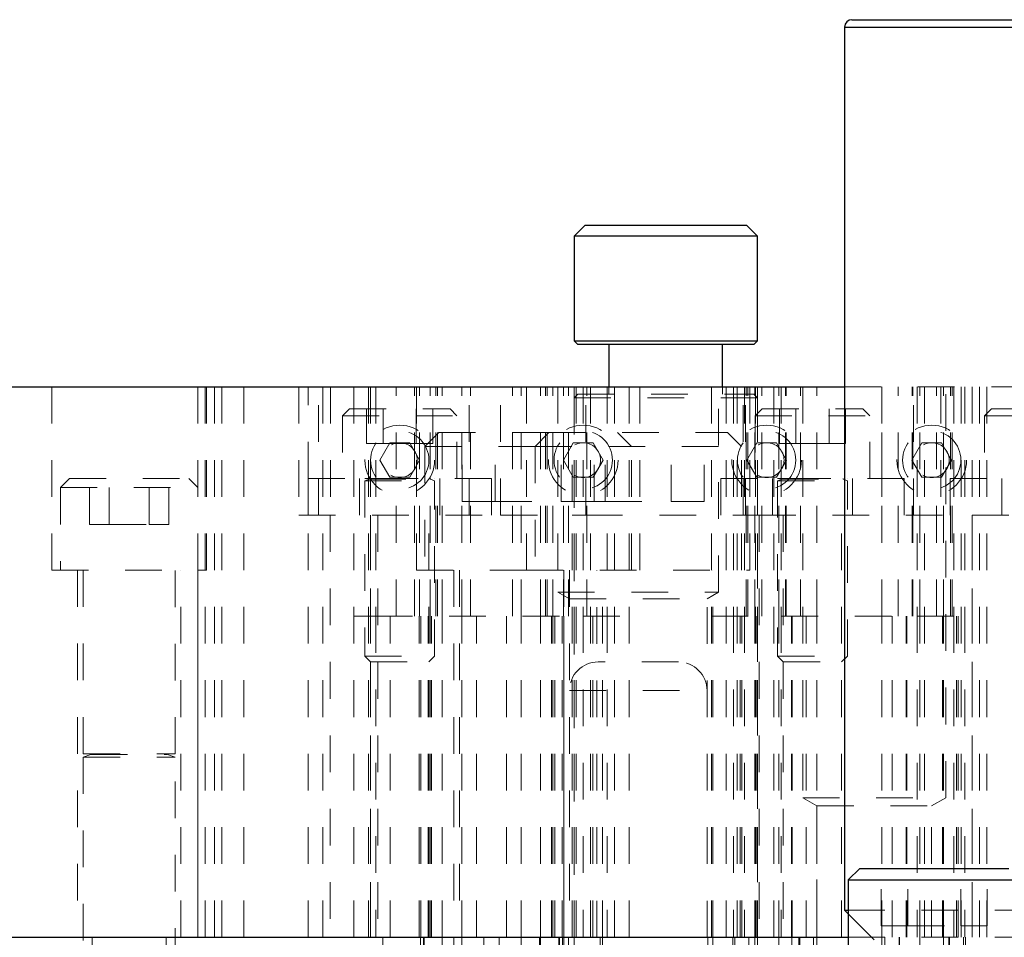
# Model space of a CAD drawing. Header units: inches. Extents: x 1802 to 2468, y -208 to -72.
# Tile 312 of 595: x 2078.03 to 2080.71, y -114.7 to -112.2. Entities that reach past the tile are written whole.
import ezdxf

# ---------------------------------------------------------------- set-up
doc = ezdxf.new("R2010")
doc.units = ezdxf.units.IN
doc.header["$LTSCALE"] = 0.5
doc.header["$MEASUREMENT"] = 0
doc.linetypes.add('HIDDEN', pattern=[0.225, 0.15, -0.075])
for name, color, linetype in [('DIE-M-S', 8, 'Continuous'), ('DIE-M-S2', 1, 'Continuous'), ('DIE-M-S3', 8, 'Continuous'), ('DSS-M-S', 53, 'Continuous'), ('SVD-M-S', 8, 'Continuous')]:
    doc.layers.add(name, color=color, linetype=linetype)

msp = doc.modelspace()

# ---------------------------------------------------------------- linework, layer by layer
at = {"layer": 'DIE-M-S', "linetype": 'Continuous', "lineweight": 25}
for p, q in [((2076.13726, -113.19667), (2080.27666, -113.19667)), ((2076.09942, -114.69667), (2080.28654, -114.69667))]:
    msp.add_line(p, q, dxfattribs=at)
at = {"layer": 'DIE-M-S', "linetype": 'HIDDEN', "lineweight": 18}
for p, q in [((2078.53416, -114.69667), (2078.53416, -113.19667)), ((2078.53416, -114.69667), (2078.53416, -113.19667)), ((2078.57916, -114.69667), (2078.57916, -113.19667)), ((2078.57916, -114.69667), (2078.57916, -113.19667)), ((2078.63916, -114.69667), (2078.63916, -113.19667)), ((2078.78916, -113.19667), (2078.78916, -113.54667)), ((2078.81416, -113.44667), (2078.81416, -113.19667)), ((2078.8426, -113.54667), (2078.8426, -113.19667)), ((2078.85416, -114.69667), (2078.85416, -113.19667)), ((2078.85416, -114.69667), (2078.85416, -113.19667)), ((2078.87541, -113.19667), (2078.87541, -113.54667)), ((2078.93916, -114.69667), (2078.93916, -113.19667)), ((2078.97916, -114.69667), (2078.97916, -113.19667)), ((2078.97916, -114.69667), (2078.97916, -113.19667)), ((2078.97916, -114.69667), (2078.97916, -113.19667)), ((2078.97916, -114.69667), (2078.97916, -113.19667)), ((2078.98416, -114.69667), (2078.98416, -113.19667)), ((2078.98416, -114.69667), (2078.98416, -113.19667)), ((2079.10966, -113.19667), (2079.10966, -113.69667)), ((2079.2529, -113.54667), (2079.2529, -113.19667)), ((2079.33916, -113.54667), (2079.33916, -113.19667)), ((2079.40966, -113.19667), (2079.40966, -113.69667)), ((2079.49541, -113.19667), (2079.49541, -113.75667)), ((2079.53916, -113.19667), (2079.53916, -114.69667)), ((2079.54473, -113.19667), (2079.54473, -114.69667)), ((2079.57169, -113.54667), (2079.57169, -113.19667)), ((2079.58416, -114.69667), (2079.58416, -113.19667)), ((2079.58416, -114.69667), (2079.58416, -113.19667)), ((2079.64916, -114.69667), (2079.64916, -113.19667)), ((2079.64916, -114.69667), (2079.64916, -113.19667)), ((2079.68916, -114.69667), (2079.68916, -113.19667)), ((2079.71866, -113.69667), (2079.71866, -113.19667)), ((2079.91416, -114.69667), (2079.91416, -113.19667)), ((2079.93291, -113.75667), (2079.93291, -113.19667)), ((2079.95416, -114.69667), (2079.95416, -113.19667)), ((2079.98416, -114.69667), (2079.98416, -113.19667)), ((2080.00041, -113.54667), (2080.00041, -113.19667)), ((2080.00663, -113.54667), (2080.00663, -113.19667)), ((2080.01866, -113.69667), (2080.01866, -113.19667)), ((2080.03358, -114.69667), (2080.03358, -113.19667)), ((2080.03916, -114.69667), (2080.03916, -113.19667)), ((2080.08416, -114.69667), (2080.08416, -113.19667)), ((2080.08416, -114.69667), (2080.08416, -113.19667)), ((2080.16262, -113.19667), (2080.16262, -114.31667)), ((2080.27666, -113.19667), (2083.15166, -113.19667)), ((2080.3779, -113.19667), (2080.3779, -113.54667)), ((2080.46416, -113.54667), (2080.46416, -113.19667)), ((2080.49416, -114.69667), (2080.49416, -113.19667)), ((2080.49416, -114.69667), (2080.49416, -113.19667)), ((2080.53916, -113.19667), (2080.53916, -113.54667)), ((2080.55262, -114.31667), (2080.55262, -113.19667)), ((2080.59416, -114.69667), (2080.59416, -113.19667)), ((2080.62416, -114.69667), (2080.62416, -113.19667)), ((2080.64416, -114.69667), (2080.64416, -113.19667)), ((2080.64416, -114.69667), (2080.64416, -113.19667)), ((2080.64416, -114.69667), (2080.64416, -113.19667)), ((2080.64416, -114.69667), (2080.64416, -113.19667)), ((2080.66416, -114.69667), (2080.66416, -113.19667)), ((2078.78916, -113.54667), (2079.33916, -113.54667)), ((2078.81416, -114.69667), (2078.81416, -113.54667)), ((2078.87416, -113.54667), (2078.87416, -114.69667)), ((2078.87416, -113.54667), (2078.87416, -114.69667)), ((2078.98466, -113.54667), (2078.98466, -114.69667)), ((2079.00416, -113.54667), (2079.00416, -114.69667)), ((2079.00416, -113.54667), (2079.00416, -114.69667)), ((2079.14366, -114.69667), (2079.14366, -113.54667)), ((2079.33916, -113.54667), (2079.53451, -113.54667)), ((2079.53451, -114.69667), (2079.53451, -113.54667)), ((2079.53451, -113.54667), (2079.57169, -113.54667)), ((2079.57169, -113.54667), (2080.00663, -113.54667)), ((2080.00663, -113.54667), (2080.0438, -113.54667)), ((2080.0438, -113.54667), (2080.0438, -114.69667)), ((2080.0438, -113.54667), (2080.62416, -113.54667)), ((2080.10966, -113.54667), (2080.10966, -114.69667)), ((2080.26866, -114.69667), (2080.26866, -113.54667)), ((2080.62416, -113.54667), (2080.62416, -114.69667)), ((2080.62416, -113.54667), (2080.78571, -113.54667)), ((2080.62416, -113.54667), (2080.62416, -114.69667)), ((2080.62416, -113.54667), (2080.62416, -114.69667)), ((2080.62416, -113.54667), (2080.62416, -114.69667)), ((2079.10966, -113.69667), (2079.40966, -113.69667)), ((2079.21116, -113.69667), (2079.21116, -114.69667)), ((2079.40966, -113.69667), (2080.01866, -113.69667)), ((2079.51116, -113.69667), (2079.51116, -114.69667)), ((2079.61716, -114.69667), (2079.61716, -113.69667)), ((2079.91716, -114.69667), (2079.91716, -113.69667)), ((2079.49541, -113.75667), (2079.93291, -113.75667)), ((2079.49541, -113.75667), (2079.52666, -113.77472)), ((2079.90166, -113.77472), (2079.93291, -113.75667)), ((2079.52666, -113.77472), (2079.90166, -113.77472)), ((2080.16262, -114.31667), (2080.55262, -114.31667)), ((2080.16262, -114.31667), (2080.20137, -114.33905)), ((2080.51387, -114.33905), (2080.55262, -114.31667)), ((2080.20137, -114.33905), (2080.51387, -114.33905)), ((2080.20137, -114.33905), (2080.20137, -114.69667)), ((2080.51387, -114.69667), (2080.51387, -114.33905)), ((2080.28654, -114.69667), (2082.78916, -114.69667))]:
    msp.add_line(p, q, dxfattribs=at)
for centre in [(2079.06416, -113.39667), (2079.56416, -113.39667), (2080.06416, -113.39667), (2080.51416, -113.39667)]:
    msp.add_circle(centre, 0.0795, dxfattribs=at)
at = {"layer": 'DIE-M-S2', "linetype": 'HIDDEN', "lineweight": 18}
for p, q in [((2078.99916, -113.19667), (2078.99916, -113.82167)), ((2078.99916, -113.19667), (2078.99916, -113.82167)), ((2078.99916, -113.19667), (2078.99916, -113.82167)), ((2078.99916, -113.19667), (2078.99916, -113.82167)), ((2079.05446, -113.82167), (2079.05446, -113.19667)), ((2079.10392, -113.82167), (2079.10392, -113.19667)), ((2079.10392, -113.82167), (2079.10392, -113.19667)), ((2079.10392, -113.82167), (2079.10392, -113.19667)), ((2079.10392, -113.82167), (2079.10392, -113.19667)), ((2079.11816, -113.82167), (2079.11816, -113.19667)), ((2079.11816, -113.82167), (2079.11816, -113.19667)), ((2079.11816, -113.82167), (2079.11816, -113.19667)), ((2079.11816, -113.82167), (2079.11816, -113.19667)), ((2079.14664, -113.82167), (2079.14664, -113.19667)), ((2079.14664, -113.82167), (2079.14664, -113.19667)), ((2079.14664, -113.82167), (2079.14664, -113.19667)), ((2079.14664, -113.82167), (2079.14664, -113.19667)), ((2079.16266, -113.82167), (2079.16266, -113.19667)), ((2079.16266, -113.82167), (2079.16266, -113.19667)), ((2079.16266, -113.82167), (2079.16266, -113.19667)), ((2079.16266, -113.82167), (2079.16266, -113.19667)), ((2079.16657, -113.82167), (2079.16657, -113.19667)), ((2079.16657, -113.82167), (2079.16657, -113.19667)), ((2079.16657, -113.82167), (2079.16657, -113.19667)), ((2079.16657, -113.82167), (2079.16657, -113.19667)), ((2079.18012, -113.82167), (2079.18012, -113.19667)), ((2079.18012, -113.82167), (2079.18012, -113.19667)), ((2079.18012, -113.82167), (2079.18012, -113.19667)), ((2079.18012, -113.82167), (2079.18012, -113.19667)), ((2079.23306, -113.82167), (2079.23306, -113.19667)), ((2079.23306, -113.82167), (2079.23306, -113.19667)), ((2079.23306, -113.82167), (2079.23306, -113.19667)), ((2079.23306, -113.82167), (2079.23306, -113.19667)), ((2079.25666, -113.82167), (2079.25666, -113.19667)), ((2079.37166, -113.82167), (2079.37166, -113.19667)), ((2079.39526, -113.82167), (2079.39526, -113.19667)), ((2079.39526, -113.82167), (2079.39526, -113.19667)), ((2079.39526, -113.82167), (2079.39526, -113.19667)), ((2079.39526, -113.82167), (2079.39526, -113.19667)), ((2079.4482, -113.82167), (2079.4482, -113.19667)), ((2079.4482, -113.82167), (2079.4482, -113.19667)), ((2079.4482, -113.82167), (2079.4482, -113.19667)), ((2079.4482, -113.82167), (2079.4482, -113.19667)), ((2079.46175, -113.82167), (2079.46175, -113.19667)), ((2079.46175, -113.82167), (2079.46175, -113.19667)), ((2079.46175, -113.82167), (2079.46175, -113.19667)), ((2079.46175, -113.82167), (2079.46175, -113.19667)), ((2079.46566, -113.82167), (2079.46566, -113.19667)), ((2079.46566, -113.82167), (2079.46566, -113.19667)), ((2079.46566, -113.82167), (2079.46566, -113.19667)), ((2079.46566, -113.82167), (2079.46566, -113.19667)), ((2079.48168, -113.82167), (2079.48168, -113.19667)), ((2079.48168, -113.82167), (2079.48168, -113.19667)), ((2079.48168, -113.82167), (2079.48168, -113.19667)), ((2079.48168, -113.82167), (2079.48168, -113.19667)), ((2079.51016, -113.82167), (2079.51016, -113.19667)), ((2079.51016, -113.82167), (2079.51016, -113.19667)), ((2079.51016, -113.82167), (2079.51016, -113.19667)), ((2079.51016, -113.82167), (2079.51016, -113.19667)), ((2079.5244, -113.82167), (2079.5244, -113.19667)), ((2079.5244, -113.82167), (2079.5244, -113.19667)), ((2079.5244, -113.82167), (2079.5244, -113.19667)), ((2079.5244, -113.82167), (2079.5244, -113.19667)), ((2079.56416, -113.19667), (2079.56416, -113.82167)), ((2079.56416, -113.19667), (2079.56416, -113.82167)), ((2079.57386, -113.82167), (2079.57386, -113.19667)), ((2079.62916, -113.19667), (2079.62916, -113.82167)), ((2079.62916, -113.19667), (2079.62916, -113.82167)), ((2079.97416, -113.19667), (2079.97416, -113.82167)), ((2080.00416, -113.19667), (2080.00416, -113.82167)), ((2080.00839, -113.82167), (2080.00839, -113.19667)), ((2080.01301, -113.82167), (2080.01301, -113.19667)), ((2080.01301, -113.82167), (2080.01301, -113.19667)), ((2080.03199, -113.82167), (2080.03199, -113.19667)), ((2080.03199, -113.82167), (2080.03199, -113.19667)), ((2080.05127, -113.82167), (2080.05127, -113.19667)), ((2080.05127, -113.82167), (2080.05127, -113.19667)), ((2080.09699, -113.82167), (2080.09699, -113.19667)), ((2080.09699, -113.82167), (2080.09699, -113.19667)), ((2080.10416, -113.19667), (2080.10416, -113.82167)), ((2080.10416, -113.19667), (2080.10416, -113.82167)), ((2080.11559, -113.82167), (2080.11559, -113.19667)), ((2080.11776, -113.82167), (2080.11776, -113.19667)), ((2080.11776, -113.82167), (2080.11776, -113.19667)), ((2080.15602, -113.82167), (2080.15602, -113.19667)), ((2080.15602, -113.82167), (2080.15602, -113.19667)), ((2080.20059, -113.82167), (2080.20059, -113.19667)), ((2080.20059, -113.82167), (2080.20059, -113.19667)), ((2080.20059, -113.82167), (2080.20059, -113.19667)), ((2080.20059, -113.82167), (2080.20059, -113.19667)), ((2080.37773, -113.82167), (2080.37773, -113.19667)), ((2080.37773, -113.82167), (2080.37773, -113.19667)), ((2080.37773, -113.82167), (2080.37773, -113.19667)), ((2080.37773, -113.82167), (2080.37773, -113.19667)), ((2080.4223, -113.82167), (2080.4223, -113.19667)), ((2080.4223, -113.82167), (2080.4223, -113.19667)), ((2080.46056, -113.82167), (2080.46056, -113.19667)), ((2080.46056, -113.82167), (2080.46056, -113.19667)), ((2080.46272, -113.82167), (2080.46272, -113.19667)), ((2080.47416, -113.19667), (2080.47416, -113.82167)), ((2080.47416, -113.19667), (2080.47416, -113.82167)), ((2080.48132, -113.82167), (2080.48132, -113.19667)), ((2080.48132, -113.82167), (2080.48132, -113.19667)), ((2080.52704, -113.82167), (2080.52704, -113.19667)), ((2080.52704, -113.82167), (2080.52704, -113.19667)), ((2080.54632, -113.82167), (2080.54632, -113.19667)), ((2080.54632, -113.82167), (2080.54632, -113.19667)), ((2080.5653, -113.82167), (2080.5653, -113.19667)), ((2080.5653, -113.82167), (2080.5653, -113.19667)), ((2080.56992, -113.82167), (2080.56992, -113.19667)), ((2080.57416, -113.19667), (2080.57416, -113.82167)), ((2080.60416, -113.19667), (2080.60416, -113.82167)), ((2078.93916, -113.82167), (2078.99916, -113.82167)), ((2078.99916, -113.82167), (2079.56416, -113.82167)), ((2079.56416, -113.82167), (2079.68916, -113.82167)), ((2079.91416, -113.82167), (2080.10416, -113.82167)), ((2080.10416, -113.82167), (2080.47416, -113.82167)), ((2080.47416, -113.82167), (2080.66416, -113.82167))]:
    msp.add_line(p, q, dxfattribs=at)
at = {"layer": 'DIE-M-S3', "linetype": 'Continuous', "lineweight": 25}
for p, q in [((2079.56916, -112.75667), (2079.53916, -112.78667)), ((2079.56916, -112.75667), (2080.00916, -112.75667)), ((2080.03916, -112.78667), (2080.00916, -112.75667)), ((2079.53916, -112.78667), (2079.53916, -113.07167)), ((2080.03916, -112.78667), (2079.53916, -112.78667)), ((2080.03916, -113.07167), (2080.03916, -112.78667)), ((2079.53916, -113.07167), (2079.54916, -113.08167)), ((2079.53916, -113.07167), (2080.03916, -113.07167)), ((2080.02916, -113.08167), (2079.54916, -113.08167)), ((2079.63416, -113.08167), (2079.63416, -113.19667)), ((2079.94416, -113.19667), (2079.94416, -113.08167)), ((2080.02916, -113.08167), (2080.03916, -113.07167)), ((2076.09942, -114.69667), (2080.28654, -114.69667))]:
    msp.add_line(p, q, dxfattribs=at)
at = {"layer": 'DIE-M-S3', "linetype": 'HIDDEN', "lineweight": 18}
for p, q in [((2078.11566, -113.19667), (2078.11566, -113.69667)), ((2078.51416, -113.19667), (2078.51416, -114.69667)), ((2078.51416, -113.19667), (2078.51416, -113.47167)), ((2078.53766, -113.69667), (2078.53766, -113.19667)), ((2078.55916, -113.19667), (2078.55916, -114.69667)), ((2078.55916, -113.19667), (2078.55916, -114.69667)), ((2079.63416, -113.19667), (2079.63416, -113.21667)), ((2079.94416, -113.21667), (2079.94416, -113.19667)), ((2079.54916, -113.21667), (2079.53916, -113.22667)), ((2080.03916, -113.22667), (2079.53916, -113.22667)), ((2079.53916, -113.22667), (2079.53916, -114.94667)), ((2079.54916, -113.21667), (2080.02916, -113.21667)), ((2080.03916, -113.22667), (2080.02916, -113.21667)), ((2080.03916, -114.94667), (2080.03916, -113.22667)), ((2078.11566, -113.69667), (2078.53766, -113.69667)), ((2078.18616, -113.69667), (2078.18616, -114.69667)), ((2078.46716, -114.69667), (2078.46716, -113.69667)), ((2078.51416, -113.69667), (2078.51416, -114.69667)), ((2078.93916, -113.82167), (2078.99916, -113.82167)), ((2078.99916, -113.82167), (2078.99916, -114.69667)), ((2078.99916, -113.82167), (2079.56416, -113.82167)), ((2078.99916, -113.82167), (2078.99916, -114.69667)), ((2078.99916, -113.82167), (2078.99916, -114.69667)), ((2078.99916, -113.82167), (2078.99916, -114.69667)), ((2079.03806, -114.69667), (2079.03806, -113.82167)), ((2079.11699, -114.69667), (2079.11699, -113.82167)), ((2079.11699, -114.69667), (2079.11699, -113.82167)), ((2079.11699, -114.69667), (2079.11699, -113.82167)), ((2079.11699, -114.69667), (2079.11699, -113.82167)), ((2079.12125, -114.69667), (2079.12125, -113.82167)), ((2079.12125, -114.69667), (2079.12125, -113.82167)), ((2079.12125, -114.69667), (2079.12125, -113.82167)), ((2079.12125, -114.69667), (2079.12125, -113.82167)), ((2079.14177, -114.69667), (2079.14177, -113.82167)), ((2079.14177, -114.69667), (2079.14177, -113.82167)), ((2079.14177, -114.69667), (2079.14177, -113.82167)), ((2079.14177, -114.69667), (2079.14177, -113.82167)), ((2079.14675, -114.69667), (2079.14675, -113.82167)), ((2079.14675, -114.69667), (2079.14675, -113.82167)), ((2079.14675, -114.69667), (2079.14675, -113.82167)), ((2079.14675, -114.69667), (2079.14675, -113.82167)), ((2079.15023, -114.69667), (2079.15023, -113.82167)), ((2079.15023, -114.69667), (2079.15023, -113.82167)), ((2079.15023, -114.69667), (2079.15023, -113.82167)), ((2079.15023, -114.69667), (2079.15023, -113.82167)), ((2079.18012, -114.69667), (2079.18012, -113.82167)), ((2079.18012, -114.69667), (2079.18012, -113.82167)), ((2079.18012, -114.69667), (2079.18012, -113.82167)), ((2079.18012, -114.69667), (2079.18012, -113.82167)), ((2079.23306, -114.69667), (2079.23306, -113.82167)), ((2079.23306, -114.69667), (2079.23306, -113.82167)), ((2079.23306, -114.69667), (2079.23306, -113.82167)), ((2079.23306, -114.69667), (2079.23306, -113.82167)), ((2079.27306, -114.69667), (2079.27306, -113.82167)), ((2079.35526, -114.69667), (2079.35526, -113.82167)), ((2079.39526, -114.69667), (2079.39526, -113.82167)), ((2079.39526, -114.69667), (2079.39526, -113.82167)), ((2079.39526, -114.69667), (2079.39526, -113.82167)), ((2079.39526, -114.69667), (2079.39526, -113.82167)), ((2079.4482, -114.69667), (2079.4482, -113.82167)), ((2079.4482, -114.69667), (2079.4482, -113.82167)), ((2079.4482, -114.69667), (2079.4482, -113.82167)), ((2079.4482, -114.69667), (2079.4482, -113.82167)), ((2079.47809, -114.69667), (2079.47809, -113.82167)), ((2079.47809, -114.69667), (2079.47809, -113.82167)), ((2079.47809, -114.69667), (2079.47809, -113.82167)), ((2079.47809, -114.69667), (2079.47809, -113.82167)), ((2079.48157, -114.69667), (2079.48157, -113.82167)), ((2079.48157, -114.69667), (2079.48157, -113.82167)), ((2079.48157, -114.69667), (2079.48157, -113.82167)), ((2079.48157, -114.69667), (2079.48157, -113.82167)), ((2079.48655, -114.69667), (2079.48655, -113.82167)), ((2079.48655, -114.69667), (2079.48655, -113.82167)), ((2079.48655, -114.69667), (2079.48655, -113.82167)), ((2079.48655, -114.69667), (2079.48655, -113.82167)), ((2079.50707, -114.69667), (2079.50707, -113.82167)), ((2079.50707, -114.69667), (2079.50707, -113.82167)), ((2079.50707, -114.69667), (2079.50707, -113.82167)), ((2079.50707, -114.69667), (2079.50707, -113.82167)), ((2079.51133, -114.69667), (2079.51133, -113.82167)), ((2079.51133, -114.69667), (2079.51133, -113.82167)), ((2079.51133, -114.69667), (2079.51133, -113.82167)), ((2079.51133, -114.69667), (2079.51133, -113.82167)), ((2079.56416, -113.82167), (2079.56416, -114.69667)), ((2079.56416, -113.82167), (2079.68916, -113.82167)), ((2079.56416, -113.82167), (2079.56416, -114.69667)), ((2079.59026, -114.69667), (2079.59026, -113.82167)), ((2079.62916, -113.82167), (2079.62916, -114.69667)), ((2079.62916, -113.82167), (2079.62916, -114.69667)), ((2079.91416, -113.82167), (2080.10416, -113.82167)), ((2079.97416, -113.82167), (2079.97416, -114.69667)), ((2079.99199, -114.69667), (2079.99199, -113.82167)), ((2079.99699, -114.69667), (2079.99699, -113.82167)), ((2079.99699, -114.69667), (2079.99699, -113.82167)), ((2080.00416, -113.82167), (2080.00416, -114.69667)), ((2080.03199, -114.69667), (2080.03199, -113.82167)), ((2080.03199, -114.69667), (2080.03199, -113.82167)), ((2080.03525, -114.69667), (2080.03525, -113.82167)), ((2080.03525, -114.69667), (2080.03525, -113.82167)), ((2080.09699, -114.69667), (2080.09699, -113.82167)), ((2080.09699, -114.69667), (2080.09699, -113.82167)), ((2080.10416, -113.82167), (2080.10416, -114.69667)), ((2080.10416, -113.82167), (2080.47416, -113.82167)), ((2080.10416, -113.82167), (2080.10416, -114.69667)), ((2080.13199, -114.69667), (2080.13199, -113.82167)), ((2080.13379, -114.69667), (2080.13379, -113.82167)), ((2080.13379, -114.69667), (2080.13379, -113.82167)), ((2080.17205, -114.69667), (2080.17205, -113.82167)), ((2080.17205, -114.69667), (2080.17205, -113.82167)), ((2080.20059, -114.69667), (2080.20059, -113.82167)), ((2080.20059, -114.69667), (2080.20059, -113.82167)), ((2080.20059, -114.69667), (2080.20059, -113.82167)), ((2080.20059, -114.69667), (2080.20059, -113.82167)), ((2080.37773, -114.69667), (2080.37773, -113.82167)), ((2080.37773, -114.69667), (2080.37773, -113.82167)), ((2080.37773, -114.69667), (2080.37773, -113.82167)), ((2080.37773, -114.69667), (2080.37773, -113.82167)), ((2080.40627, -114.69667), (2080.40627, -113.82167)), ((2080.40627, -114.69667), (2080.40627, -113.82167)), ((2080.44453, -114.69667), (2080.44453, -113.82167)), ((2080.44453, -114.69667), (2080.44453, -113.82167)), ((2080.44632, -114.69667), (2080.44632, -113.82167)), ((2080.47416, -113.82167), (2080.47416, -114.69667)), ((2080.47416, -113.82167), (2080.66416, -113.82167)), ((2080.47416, -113.82167), (2080.47416, -114.69667)), ((2080.48132, -114.69667), (2080.48132, -113.82167)), ((2080.48132, -114.69667), (2080.48132, -113.82167)), ((2080.54307, -114.69667), (2080.54307, -113.82167)), ((2080.54307, -114.69667), (2080.54307, -113.82167)), ((2080.54632, -114.69667), (2080.54632, -113.82167)), ((2080.54632, -114.69667), (2080.54632, -113.82167)), ((2080.57416, -113.82167), (2080.57416, -114.69667)), ((2080.58133, -114.69667), (2080.58133, -113.82167)), ((2080.58133, -114.69667), (2080.58133, -113.82167)), ((2080.58632, -114.69667), (2080.58632, -113.82167)), ((2080.60416, -113.82167), (2080.60416, -114.69667)), ((2078.22616, -114.69667), (2078.22616, -115.19667)), ((2078.42716, -115.19667), (2078.42716, -114.69667)), ((2079.01806, -115.19667), (2079.01806, -114.69667)), ((2079.12084, -115.19667), (2079.12084, -114.69667)), ((2079.12084, -115.19667), (2079.12084, -114.69667)), ((2079.12084, -115.19667), (2079.12084, -114.69667)), ((2079.12084, -115.19667), (2079.12084, -114.69667)), ((2079.12903, -115.19667), (2079.12903, -114.69667)), ((2079.12903, -115.19667), (2079.12903, -114.69667)), ((2079.12903, -115.19667), (2079.12903, -114.69667)), ((2079.12903, -115.19667), (2079.12903, -114.69667)), ((2079.13031, -115.19667), (2079.13031, -114.69667)), ((2079.13031, -115.19667), (2079.13031, -114.69667)), ((2079.13031, -115.19667), (2079.13031, -114.69667)), ((2079.13031, -115.19667), (2079.13031, -114.69667)), ((2079.18012, -115.19667), (2079.18012, -114.69667)), ((2079.18012, -115.19667), (2079.18012, -114.69667)), ((2079.18012, -115.19667), (2079.18012, -114.69667)), ((2079.18012, -115.19667), (2079.18012, -114.69667)), ((2079.21116, -114.69667), (2079.21116, -115.19667)), ((2079.23306, -115.19667), (2079.23306, -114.69667)), ((2079.23306, -115.19667), (2079.23306, -114.69667)), ((2079.23306, -115.19667), (2079.23306, -114.69667)), ((2079.23306, -115.19667), (2079.23306, -114.69667)), ((2079.29306, -115.19667), (2079.29306, -114.69667)), ((2079.33526, -115.19667), (2079.33526, -114.69667)), ((2079.39526, -115.19667), (2079.39526, -114.69667)), ((2079.39526, -115.19667), (2079.39526, -114.69667)), ((2079.39526, -115.19667), (2079.39526, -114.69667)), ((2079.39526, -115.19667), (2079.39526, -114.69667)), ((2079.44541, -114.69667), (2079.44541, -115.19667)), ((2079.4482, -115.19667), (2079.4482, -114.69667)), ((2079.4482, -115.19667), (2079.4482, -114.69667)), ((2079.4482, -115.19667), (2079.4482, -114.69667)), ((2079.4482, -115.19667), (2079.4482, -114.69667)), ((2079.49801, -115.19667), (2079.49801, -114.69667)), ((2079.49801, -115.19667), (2079.49801, -114.69667)), ((2079.49801, -115.19667), (2079.49801, -114.69667)), ((2079.49801, -115.19667), (2079.49801, -114.69667)), ((2079.49929, -115.19667), (2079.49929, -114.69667)), ((2079.49929, -115.19667), (2079.49929, -114.69667)), ((2079.49929, -115.19667), (2079.49929, -114.69667)), ((2079.49929, -115.19667), (2079.49929, -114.69667)), ((2079.50748, -115.19667), (2079.50748, -114.69667)), ((2079.50748, -115.19667), (2079.50748, -114.69667)), ((2079.50748, -115.19667), (2079.50748, -114.69667)), ((2079.50748, -115.19667), (2079.50748, -114.69667)), ((2079.51116, -114.69667), (2079.51116, -115.19667)), ((2079.52416, -114.69667), (2079.52416, -115.19667)), ((2079.61026, -115.19667), (2079.61026, -114.69667)), ((2079.61716, -115.19667), (2079.61716, -114.69667)), ((2079.90416, -115.19667), (2079.90416, -114.69667)), ((2079.91716, -115.19667), (2079.91716, -114.69667)), ((2079.97199, -115.19667), (2079.97199, -114.69667)), ((2079.97745, -115.19667), (2079.97745, -114.69667)), ((2079.97745, -115.19667), (2079.97745, -114.69667)), ((2080.01571, -115.19667), (2080.01571, -114.69667)), ((2080.01571, -115.19667), (2080.01571, -114.69667)), ((2080.03199, -115.19667), (2080.03199, -114.69667)), ((2080.03199, -115.19667), (2080.03199, -114.69667)), ((2080.09699, -115.19667), (2080.09699, -114.69667)), ((2080.09699, -115.19667), (2080.09699, -114.69667)), ((2080.13291, -115.19667), (2080.13291, -114.69667)), ((2080.15199, -115.19667), (2080.15199, -114.69667)), ((2080.15333, -115.19667), (2080.15333, -114.69667)), ((2080.15333, -115.19667), (2080.15333, -114.69667)), ((2080.15449, -114.69667), (2080.15449, -115.19667)), ((2080.19159, -115.19667), (2080.19159, -114.69667)), ((2080.19159, -115.19667), (2080.19159, -114.69667)), ((2080.20059, -115.19667), (2080.20059, -114.69667)), ((2080.20059, -115.19667), (2080.20059, -114.69667)), ((2080.20059, -115.19667), (2080.20059, -114.69667)), ((2080.20059, -115.19667), (2080.20059, -114.69667)), ((2080.28654, -114.69667), (2082.78916, -114.69667)), ((2080.37773, -115.19667), (2080.37773, -114.69667)), ((2080.37773, -115.19667), (2080.37773, -114.69667)), ((2080.37773, -115.19667), (2080.37773, -114.69667)), ((2080.37773, -115.19667), (2080.37773, -114.69667)), ((2080.38673, -115.19667), (2080.38673, -114.69667)), ((2080.38673, -115.19667), (2080.38673, -114.69667)), ((2080.42499, -115.19667), (2080.42499, -114.69667)), ((2080.42499, -115.19667), (2080.42499, -114.69667)), ((2080.42632, -115.19667), (2080.42632, -114.69667)), ((2080.48132, -115.19667), (2080.48132, -114.69667)), ((2080.48132, -115.19667), (2080.48132, -114.69667)), ((2080.54632, -115.19667), (2080.54632, -114.69667)), ((2080.54632, -115.19667), (2080.54632, -114.69667)), ((2080.56074, -115.19667), (2080.56074, -114.69667)), ((2080.56261, -115.19667), (2080.56261, -114.69667)), ((2080.56261, -115.19667), (2080.56261, -114.69667)), ((2080.60087, -115.19667), (2080.60087, -114.69667)), ((2080.60087, -115.19667), (2080.60087, -114.69667)), ((2080.60632, -115.19667), (2080.60632, -114.69667))]:
    msp.add_line(p, q, dxfattribs=at)
at = {"layer": 'DSS-M-S', "linetype": 'Continuous', "lineweight": 25}
for p, q in [((2080.29666, -112.19667), (2083.13166, -112.19667)), ((2080.27666, -112.21667), (2080.27666, -114.62317)), ((2080.27666, -112.21667), (2083.15166, -112.21667)), ((2080.31779, -114.50917), (2080.28654, -114.54042)), ((2080.31779, -114.50917), (2080.72404, -114.50917)), ((2080.28654, -114.54042), (2080.28654, -114.82167)), ((2080.28654, -114.54042), (2080.75529, -114.54042)), ((2080.27666, -114.62317), (2080.28654, -114.63306)), ((2080.27666, -114.62317), (2080.28654, -114.62317))]:
    msp.add_line(p, q, dxfattribs=at)
at = {"layer": 'DSS-M-S', "linetype": 'HIDDEN', "lineweight": 18}
for p, q in [((2083.15166, -112.21667), (2080.27666, -112.21667)), ((2080.37658, -114.66542), (2080.37658, -114.50917)), ((2080.44875, -114.66542), (2080.44875, -114.50917)), ((2080.59309, -114.66542), (2080.59309, -114.50917)), ((2080.66525, -114.66542), (2080.66525, -114.50917)), ((2080.28654, -114.62317), (2080.75529, -114.62317)), ((2080.28654, -114.63306), (2080.46416, -114.81067)), ((2080.37658, -114.66542), (2080.44875, -114.66542)), ((2080.44875, -114.66542), (2080.59309, -114.66542)), ((2080.59309, -114.66542), (2080.66525, -114.66542))]:
    msp.add_line(p, q, dxfattribs=at)
at = {"layer": 'DSS-M-S', "linetype": 'Continuous', "lineweight": 25}
msp.add_arc((2080.29666, -112.21667), 0.02, 90, 180, dxfattribs=at)
at = {"layer": 'SVD-M-S', "linetype": 'HIDDEN', "lineweight": 18}
for p, q in [((2078.92716, -113.25667), (2078.90816, -113.27567)), ((2078.90816, -113.27567), (2079.22016, -113.27567)), ((2078.90816, -113.27567), (2078.90816, -113.44667)), ((2078.92716, -113.25667), (2079.20116, -113.25667)), ((2078.97395, -113.35167), (2078.97395, -113.25667)), ((2079.01905, -113.35167), (2079.01905, -113.25667)), ((2079.10926, -113.35167), (2079.10926, -113.25667)), ((2079.15437, -113.35167), (2079.15437, -113.25667)), ((2079.22016, -113.27567), (2079.20116, -113.25667)), ((2079.22016, -113.44667), (2079.22016, -113.27567)), ((2080.05216, -113.25667), (2080.03316, -113.27567)), ((2080.03316, -113.27567), (2080.34516, -113.27567)), ((2080.03316, -113.27567), (2080.03316, -113.44667)), ((2080.05216, -113.25667), (2080.32616, -113.25667)), ((2080.09895, -113.35167), (2080.09895, -113.25667)), ((2080.14405, -113.35167), (2080.14405, -113.25667)), ((2080.23426, -113.35167), (2080.23426, -113.25667)), ((2080.27937, -113.35167), (2080.27937, -113.25667)), ((2080.34516, -113.27567), (2080.32616, -113.25667)), ((2080.34516, -113.44667), (2080.34516, -113.27567)), ((2080.67716, -113.25667), (2080.65816, -113.27567)), ((2080.65816, -113.27567), (2080.97016, -113.27567)), ((2080.65816, -113.27567), (2080.65816, -113.44667)), ((2080.67716, -113.25667), (2080.95116, -113.25667)), ((2079.17041, -113.32167), (2079.13291, -113.35917)), ((2079.17041, -113.32167), (2079.47041, -113.32167)), ((2079.23403, -113.50917), (2079.23403, -113.32167)), ((2079.32409, -113.50917), (2079.32409, -113.32167)), ((2079.47041, -113.32167), (2079.43291, -113.35917)), ((2079.47041, -113.32167), (2079.95791, -113.32167)), ((2079.50423, -113.50917), (2079.50423, -113.32167)), ((2079.53403, -113.50917), (2079.53403, -113.32167)), ((2079.59429, -113.50917), (2079.59429, -113.32167)), ((2079.62409, -113.50917), (2079.62409, -113.32167)), ((2079.69541, -113.35917), (2079.65791, -113.32167)), ((2079.80423, -113.50917), (2079.80423, -113.32167)), ((2079.89429, -113.50917), (2079.89429, -113.32167)), ((2079.99541, -113.35917), (2079.95791, -113.32167)), ((2078.97395, -113.35167), (2079.01905, -113.35167)), ((2079.01006, -113.39667), (2079.03711, -113.34982)), ((2079.01905, -113.35167), (2079.10926, -113.35167)), ((2079.03711, -113.34982), (2079.09121, -113.34982)), ((2079.09121, -113.34982), (2079.11826, -113.39667)), ((2079.10926, -113.35167), (2079.15437, -113.35167)), ((2079.13291, -113.35917), (2079.43291, -113.35917)), ((2079.13291, -113.35917), (2079.13291, -113.69667)), ((2079.43291, -113.35917), (2079.99541, -113.35917)), ((2079.43291, -113.35917), (2079.43291, -113.69667)), ((2079.51006, -113.39667), (2079.53711, -113.34982)), ((2079.53711, -113.34982), (2079.59121, -113.34982)), ((2079.59121, -113.34982), (2079.61826, -113.39667)), ((2079.69541, -113.69667), (2079.69541, -113.35917)), ((2079.99541, -113.69667), (2079.99541, -113.35917)), ((2080.01006, -113.39667), (2080.03711, -113.34982)), ((2080.03711, -113.34982), (2080.09121, -113.34982)), ((2080.09121, -113.34982), (2080.11826, -113.39667)), ((2080.09895, -113.35167), (2080.14405, -113.35167)), ((2080.14405, -113.35167), (2080.23426, -113.35167)), ((2080.23426, -113.35167), (2080.27937, -113.35167)), ((2080.46006, -113.39667), (2080.48711, -113.34982)), ((2080.48711, -113.34982), (2080.54121, -113.34982)), ((2080.54121, -113.34982), (2080.56826, -113.39667)), ((2079.03711, -113.44352), (2079.01006, -113.39667)), ((2079.11826, -113.39667), (2079.09121, -113.44352)), ((2079.53711, -113.44352), (2079.51006, -113.39667)), ((2079.61826, -113.39667), (2079.59121, -113.44352)), ((2080.03711, -113.44352), (2080.01006, -113.39667)), ((2080.11826, -113.39667), (2080.09121, -113.44352)), ((2080.48711, -113.44352), (2080.46006, -113.39667)), ((2080.56826, -113.39667), (2080.54121, -113.44352)), ((2078.16416, -113.44667), (2078.13916, -113.47167)), ((2078.16416, -113.44667), (2078.48916, -113.44667)), ((2078.21841, -113.57167), (2078.21841, -113.44667)), ((2078.27253, -113.57167), (2078.27253, -113.44667)), ((2078.38079, -113.57167), (2078.38079, -113.44667)), ((2078.43491, -113.57167), (2078.43491, -113.44667)), ((2078.51416, -113.47167), (2078.48916, -113.44667)), ((2078.81416, -113.44667), (2079.31416, -113.44667)), ((2078.81416, -113.44667), (2078.81416, -113.54667)), ((2078.95478, -113.44667), (2078.95478, -113.54667)), ((2078.96916, -113.44667), (2078.96916, -113.44707)), ((2078.96916, -113.44707), (2079.15916, -113.44707)), ((2078.98046, -113.44859), (2078.96916, -113.45271)), ((2078.96916, -113.45271), (2079.15916, -113.45271)), ((2078.96916, -113.45271), (2078.96916, -113.93117)), ((2078.98046, -113.44859), (2079.14786, -113.44859)), ((2079.09121, -113.44352), (2079.03711, -113.44352)), ((2079.15916, -113.45271), (2079.14786, -113.44859)), ((2079.15916, -113.44707), (2079.15916, -113.44667)), ((2079.15916, -113.93117), (2079.15916, -113.45271)), ((2079.17353, -113.54667), (2079.17353, -113.44667)), ((2079.31416, -113.54667), (2079.31416, -113.44667)), ((2079.59121, -113.44352), (2079.53711, -113.44352)), ((2079.93916, -113.44667), (2080.43916, -113.44667)), ((2079.93916, -113.44667), (2079.93916, -113.54667)), ((2080.09121, -113.44352), (2080.03711, -113.44352)), ((2080.07978, -113.44667), (2080.07978, -113.54667)), ((2080.09416, -113.44667), (2080.09416, -113.44707)), ((2080.09416, -113.44707), (2080.28416, -113.44707)), ((2080.10546, -113.44859), (2080.09416, -113.45271)), ((2080.09416, -113.45271), (2080.28416, -113.45271)), ((2080.09416, -113.45271), (2080.09416, -113.93117)), ((2080.10546, -113.44859), (2080.27286, -113.44859)), ((2080.28416, -113.45271), (2080.27286, -113.44859)), ((2080.28416, -113.44707), (2080.28416, -113.44667)), ((2080.28416, -113.93117), (2080.28416, -113.45271)), ((2080.29853, -113.54667), (2080.29853, -113.44667)), ((2080.43916, -113.54667), (2080.43916, -113.44667)), ((2080.54121, -113.44352), (2080.48711, -113.44352)), ((2080.56416, -113.44667), (2081.06416, -113.44667)), ((2080.56416, -113.44667), (2080.56416, -113.54667)), ((2080.70478, -113.44667), (2080.70478, -113.54667)), ((2078.13916, -113.47167), (2078.51416, -113.47167)), ((2078.13916, -113.47167), (2078.13916, -113.69667)), ((2078.51416, -113.69667), (2078.51416, -113.47167)), ((2079.23403, -113.50917), (2079.32409, -113.50917)), ((2079.32409, -113.50917), (2079.50423, -113.50917)), ((2079.50423, -113.50917), (2079.53403, -113.50917)), ((2079.53403, -113.50917), (2079.62409, -113.50917)), ((2079.62409, -113.50917), (2079.80423, -113.50917)), ((2079.80423, -113.50917), (2079.89429, -113.50917)), ((2078.21841, -113.57167), (2078.27253, -113.57167)), ((2078.27253, -113.57167), (2078.38079, -113.57167)), ((2078.38079, -113.57167), (2078.43491, -113.57167)), ((2078.20166, -113.69667), (2078.20166, -114.19707)), ((2078.45166, -114.19707), (2078.45166, -113.69667)), ((2079.22666, -113.69667), (2079.22666, -114.69707)), ((2079.52666, -113.69667), (2079.52666, -114.69707)), ((2079.60166, -114.69707), (2079.60166, -113.69667)), ((2079.90166, -114.69707), (2079.90166, -113.69667)), ((2078.96916, -113.93117), (2079.15916, -113.93117)), ((2078.96916, -113.93117), (2078.98466, -113.94667)), ((2078.98466, -113.94667), (2079.14366, -113.94667)), ((2079.14366, -113.94667), (2079.15916, -113.93117)), ((2079.82366, -113.94667), (2079.60466, -113.94667)), ((2080.09416, -113.93117), (2080.28416, -113.93117)), ((2080.09416, -113.93117), (2080.10966, -113.94667)), ((2080.10966, -113.94667), (2080.26866, -113.94667)), ((2080.26866, -113.94667), (2080.28416, -113.93117)), ((2079.52666, -114.02467), (2079.89991, -114.02467)), ((2078.20166, -114.19707), (2078.45166, -114.19707)), ((2078.22196, -114.19859), (2078.20166, -114.20598)), ((2078.20166, -114.20598), (2078.45166, -114.20598)), ((2078.20166, -114.20598), (2078.20166, -115.17217)), ((2078.22196, -114.19859), (2078.42957, -114.19859)), ((2078.45166, -114.20598), (2078.43136, -114.19859)), ((2078.45166, -115.17217), (2078.45166, -114.20598))]:
    msp.add_line(p, q, dxfattribs=at)
for centre, radius in [((2079.06416, -113.39667), 0.095), ((2079.56416, -113.39667), 0.095), ((2080.06416, -113.39667), 0.095), ((2080.51416, -113.39667), 0.095), ((2079.06416, -113.39667), 0.0475), ((2079.56416, -113.39667), 0.0475), ((2080.06416, -113.39667), 0.0475), ((2080.51416, -113.39667), 0.0475)]:
    msp.add_circle(centre, radius, dxfattribs=at)
for centre, radius, start, end in [((2078.98019, -113.44785), 0.000787, 290, 90), ((2079.14812, -113.44785), 0.000787, 90, 250), ((2080.10519, -113.44785), 0.000787, 290, 90), ((2080.27312, -113.44785), 0.000787, 90, 250), ((2079.60466, -114.02467), 0.078, 90, 180), ((2079.82366, -114.02467), 0.078, 0, 90), ((2078.22169, -114.19785), 0.000787, 290, 90), ((2078.43162, -114.19785), 0.000787, 90, 250)]:
    msp.add_arc(centre, radius, start, end, dxfattribs=at)

doc.saveas('drawing.dxf')
